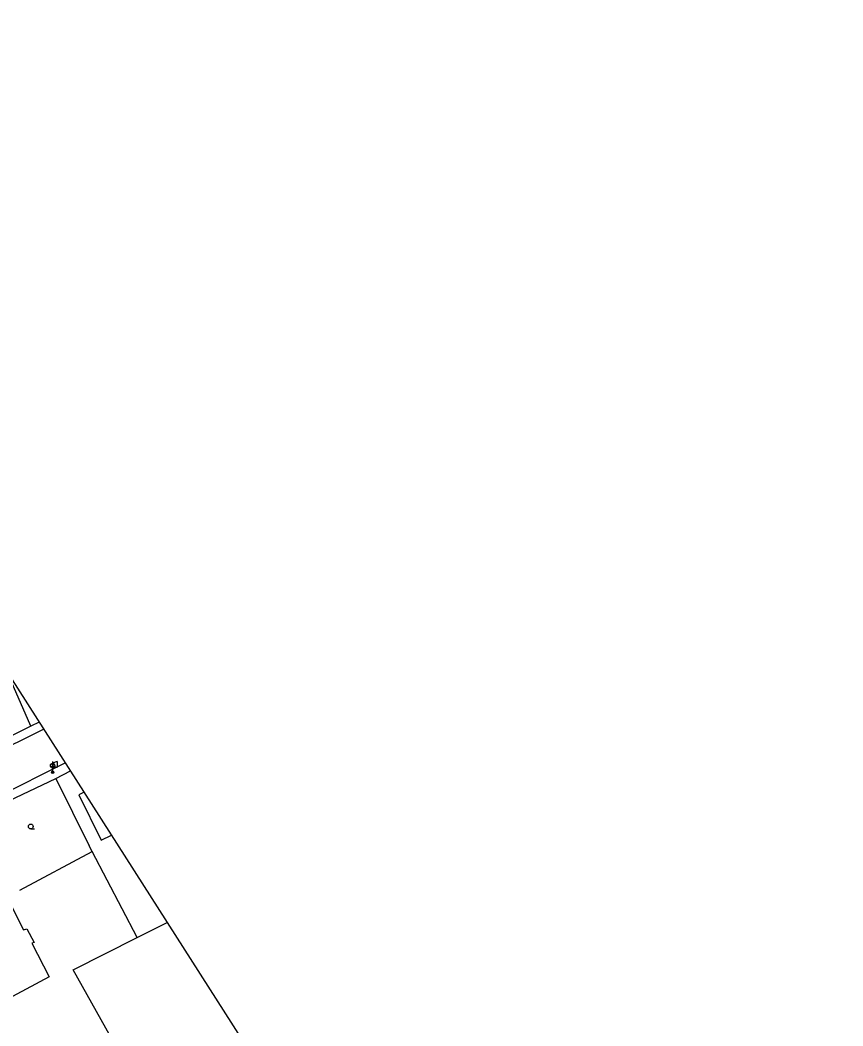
# Model space of a CAD drawing. Extents: x -493753 to -49290, y -1127285 to -112654.
# Drawn here: x -492877.4 to -492737.6, y -1126706.6 to -1126535.7 of the extents above; entities that cross this region are included whole.
import ezdxf

# ---------------------------------------------------------------- set-up
doc = ezdxf.new("R2010")
doc.units = 0
for name, color, linetype in [('Vrstva 1', 7, 'Continuous'), ('Vrstva 10', 7, 'Continuous'), ('Vrstva 11', 7, 'Continuous'), ('Vrstva 33', 7, 'Continuous'), ('Vrstva 36', 7, 'Continuous'), ('Vrstva 5', 7, 'Continuous'), ('Vrstva 60', 7, 'Continuous'), ('Vrstva 7', 7, 'Continuous')]:
    doc.layers.add(name, color=color, linetype=linetype)

msp = doc.modelspace()

# ---------------------------------------------------------------- linework, layer by layer
at = {"layer": 'Vrstva 1'}
msp.add_lwpolyline([(-493753.129, -1126773.634), (-493540.881, -1127284.865), (-492737.61, -1126868.64), (-492950.39, -1126535.73)], dxfattribs=at)
at = {"layer": 'Vrstva 10'}
for p, q in [((-492875.01, -1126656.98), (-492904.65, -1126671.75)), ((-492873.408, -1126656.174), (-492875.01, -1126656.98)), ((-492900.33, -1126677.19), (-492869.759, -1126661.883))]:
    msp.add_line(p, q, dxfattribs=at)
at = {"layer": 'Vrstva 11'}
for points in [[(-492865.21, -1126676.95), (-492865.69, -1126676.03)], [(-492877.46, -1126683.56), (-492865.21, -1126676.95)], [(-492857.51, -1126691.57), (-492865.21, -1126676.95)], [(-492857.51, -1126691.57), (-492852.413, -1126689.022)], [(-492868.41, -1126697.07), (-492857.51, -1126691.57)], [(-492855.19, -1126720.64), (-492868.41, -1126697.07)]]:
    msp.add_lwpolyline(points, dxfattribs=at)
at = {"layer": 'Vrstva 33'}
for p, q in [((-492872.175, -1126662.085), (-492871.645, -1126662.615)), ((-492872.175, -1126662.615), (-492871.645, -1126662.085)), ((-492871.91, -1126661.7), (-492871.91, -1126663.45)), ((-492871.16, -1126661.7), (-492871.91, -1126661.95)), ((-492871.16, -1126662.7), (-492871.91, -1126662.4)), ((-492871.91, -1126663.5), (-492871.91, -1126662.725)), ((-492871.16, -1126661.7), (-492871.16, -1126662.7))]:
    msp.add_line(p, q, dxfattribs=at)
for centre, radius in [((-492871.91, -1126662.35), 0.375), ((-492871.91, -1126663.5), 0.19), ((-492871.91, -1126663.5), 0.05)]:
    msp.add_circle(centre, radius, dxfattribs=at)
at = {"layer": 'Vrstva 36'}
msp.add_line((-492875.612, -1126673.12), (-492874.962, -1126673.117), dxfattribs=at)
msp.add_circle((-492875.612, -1126672.717), 0.403, dxfattribs=at)
at = {"layer": 'Vrstva 5'}
for p, q in [((-492867.47, -1126667.32), (-492863.67, -1126675.03)), ((-492863.67, -1126675.03), (-492861.911, -1126674.163))]:
    msp.add_line(p, q, dxfattribs=at)
for points in [[(-492866.571, -1126666.871), (-492867.47, -1126667.32)], [(-492879.62, -1126684.8), (-492876.84, -1126690.28), (-492876.26, -1126690.09), (-492875.03, -1126692.4), (-492875.41, -1126692.52), (-492872.49, -1126698.27), (-492881.94, -1126703.3), (-492885.33, -1126697.17), (-492885.82, -1126696.29), (-492889.13, -1126690.31)]]:
    msp.add_lwpolyline(points, dxfattribs=at)
at = {"layer": 'Vrstva 60'}
msp.add_lwpolyline([(-492991.121, -1127000), (-492737.61, -1126868.64), (-492950.39, -1126535.73), (-493125, -1126587.478)], dxfattribs=at)
at = {"layer": 'Vrstva 7'}
for points in [[(-492875.58, -1126655.7), (-492879.36, -1126647.11), (-492879.711, -1126646.313)], [(-492874.169, -1126654.983), (-492875.58, -1126655.7), (-492888.11, -1126661.87)], [(-492882.72, -1126669.96), (-492871.36, -1126664.55), (-492868.865, -1126663.282)], [(-492871.36, -1126664.55), (-492865.69, -1126676.03)]]:
    msp.add_lwpolyline(points, dxfattribs=at)

doc.saveas('drawing.dxf')
